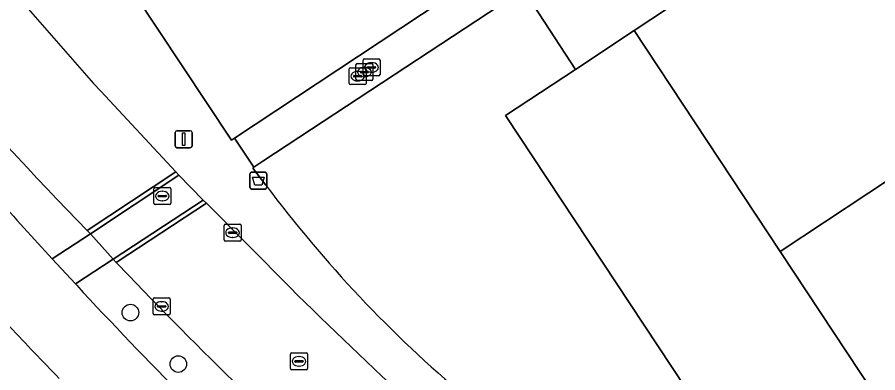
# Model space of a CAD drawing. Extents: x 161087 to 161926, y 382572 to 383873.
# Drawn here: x 161681.6 to 161732.4, y 383099.7 to 383120.7 of the extents above; entities that cross this region are included whole.
import ezdxf

# ---------------------------------------------------------------- set-up
doc = ezdxf.new("R2010")
doc.units = 0
for name, color, linetype in [('IMGEO_Afvalbak', 7, 'Continuous'), ('IMGEO_Berm_groen', 7, 'Continuous'), ('IMGEO_Berm_open', 7, 'Continuous'), ('IMGEO_Boom', 7, 'Continuous'), ('IMGEO_Erf', 7, 'Continuous'), ('IMGEO_Fietspad_gesloten', 7, 'Continuous'), ('IMGEO_Groenvoorziening', 7, 'Continuous'), ('IMGEO_Kolk', 7, 'Continuous'), ('IMGEO_Lichtmast', 7, 'Continuous'), ('IMGEO_Muur', 7, 'Continuous'), ('IMGEO_Pand', 7, 'Continuous'), ('IMGEO_Rijbaan_lokaal_gesloten', 7, 'Continuous'), ('IMGEO_Rijbaan_lokaal_open', 7, 'Continuous'), ('IMGEO_Rioolput', 7, 'Continuous'), ('IMGEO_Voetgangersgebied_open', 7, 'Continuous'), ('IMGEO_Voetpad_open', 7, 'Continuous')]:
    doc.layers.add(name, color=color, linetype=linetype)

msp = doc.modelspace()

# ---------------------------------------------------------------- linework, layer by layer
at = {"layer": 'IMGEO_Afvalbak'}
for p, q in [((161695.361, 383110.638), (161695.361, 383111.438)), ((161695.361, 383111.438), (161695.361, 383110.638)), ((161695.461, 383111.538), (161696.251, 383111.538)), ((161696.251, 383111.538), (161695.461, 383111.538)), ((161696.351, 383111.438), (161696.351, 383110.638)), ((161696.351, 383110.638), (161696.351, 383111.438)), ((161696.251, 383110.538), (161695.461, 383110.538)), ((161695.461, 383110.538), (161696.251, 383110.538))]:
    msp.add_line(p, q, dxfattribs=at)
msp.add_lwpolyline([(161695.504, 383111.252), (161696.208, 383111.252), (161696.059, 383110.782), (161695.653, 383110.782), (161695.504, 383111.252)], dxfattribs=at)
for centre, start, end in [((161695.461, 383111.438), 90, 180), ((161695.461, 383111.438), 90, 180), ((161696.251, 383111.438), 0, 90), ((161696.251, 383111.438), 360, 90), ((161695.461, 383110.638), 180, 270), ((161695.461, 383110.638), 180, 270), ((161696.251, 383110.638), 270, 0), ((161696.251, 383110.638), 270, 0)]:
    msp.add_arc(centre, 0.1, start, end, dxfattribs=at)
at = {"layer": 'IMGEO_Berm_groen'}
for points in [[(161683.709, 383106.43), (161685.951, 383107.914), (161685.769, 383108.101)], [(161687.483, 383106.214), (161687.292, 383106.411), (161685.071, 383104.955), (161685.146, 383104.873)], [(161688.222, 383105.453), (161687.483, 383106.214)]]:
    msp.add_lwpolyline(points, dxfattribs=at)
for centre, radius, start, end in [((161850.805, 383269.221), 230.644, 217.55132, 224.31205), ((161926.525, 383330.244), 330.231, 220.95088, 222.66812), ((161865.451, 383274.714), 245.07, 223.68265, 228.37077), ((161869.365, 383275.502), 251.099, 222.80687, 227.00365)]:
    msp.add_arc(centre, radius, start, end, dxfattribs=at)
at = {"layer": 'IMGEO_Berm_open'}
msp.add_lwpolyline([(161685.951, 383107.914), (161683.709, 383106.43), (161685.071, 383104.955), (161687.292, 383106.411)], close=True, dxfattribs=at)
at = {"layer": 'IMGEO_Boom'}
for centre in [(161688.316, 383103.268), (161691.138, 383100.234)]:
    msp.add_circle(centre, 0.489, dxfattribs=at)
at = {"layer": 'IMGEO_Erf'}
msp.add_lwpolyline([(161725.136, 383133.939), (161723.427, 383136.55), (161723.01, 383137.179), (161719.436, 383142.539), (161719.019, 383143.168), (161717.461, 383145.569), (161717.044, 383146.198), (161715.493, 383148.548), (161695.983, 383135.611), (161690.664, 383132.093), (161690.03, 383131.674), (161687.666, 383130.105), (161687.032, 383129.686), (161684.916, 383128.276), (161684.583, 383128.056), (161685.495, 383126.678), (161688.5, 383122.135), (161694.266, 383113.418), (161694.455, 383113.543), (161710.343, 383124.058)], close=True, dxfattribs=at)
for points in [[(161711.488, 383122.298), (161714.548, 383117.596), (161718.017, 383119.892), (161731.074, 383128.534)], [(161710.426, 383114.869), (161714.548, 383117.596), (161711.488, 383122.298), (161696.181, 383112.218), (161695.589, 383111.825), (161695.524, 383111.782), (161696.301, 383110.775)], [(161711.799, 383095.157), (161734.133, 383077.291), (161734.929, 383076.654), (161737.597, 383078.416), (161740.194, 383074.625), (161740.818, 383075.32), (161737.856, 383079.756), (161734.952, 383077.825), (161710.426, 383114.869)]]:
    msp.add_lwpolyline(points, dxfattribs=at)
msp.add_arc((161756.04, 383155.393), 74.562, 216.75516, 229.96629, dxfattribs=at)
at = {"layer": 'IMGEO_Fietspad_gesloten'}
msp.add_lwpolyline([(161685.146, 383104.873), (161685.071, 383104.955), (161683.709, 383106.43)], dxfattribs=at)
for centre, radius, start, end in [((161926.525, 383330.244), 330.231, 220.95088, 222.66812), ((161869.365, 383275.502), 251.099, 222.80687, 227.00365), ((161818.832, 383230.955), 188.303, 223.0406, 224.32092)]:
    msp.add_arc(centre, radius, start, end, dxfattribs=at)
at = {"layer": 'IMGEO_Groenvoorziening'}
msp.add_arc((161818.832, 383230.955), 188.303, 223.0406, 224.32092, dxfattribs=at)
at = {"layer": 'IMGEO_Kolk'}
for p, q in [((161693.836, 383107.548), (161693.836, 383108.4)), ((161693.911, 383108.474), (161694.763, 383108.474)), ((161694.324, 383108.254), (161694.349, 383108.254)), ((161694.837, 383108.4), (161694.837, 383107.548)), ((161694.095, 383107.968), (161694.095, 383107.98)), ((161694.533, 383107.931), (161694.135, 383107.931)), ((161694.138, 383108.017), (161694.536, 383108.017)), ((161694.579, 383107.98), (161694.579, 383107.968)), ((161694.763, 383107.474), (161693.911, 383107.474)), ((161694.347, 383107.694), (161694.322, 383107.694)), ((161689.658, 383103.204), (161689.658, 383104.056)), ((161689.733, 383104.13), (161690.585, 383104.13)), ((161689.96, 383103.673), (161690.358, 383103.673)), ((161690.146, 383103.91), (161690.171, 383103.91)), ((161690.659, 383104.056), (161690.659, 383103.204)), ((161689.917, 383103.624), (161689.917, 383103.636)), ((161690.355, 383103.587), (161689.957, 383103.587)), ((161690.169, 383103.35), (161690.144, 383103.35)), ((161690.401, 383103.636), (161690.401, 383103.624)), ((161690.585, 383103.13), (161689.733, 383103.13))]:
    msp.add_line(p, q, dxfattribs=at)
for points in [[(161693.836, 383107.548), (161693.836, 383108.4)], [(161693.911, 383108.474), (161694.763, 383108.474)], [(161694.837, 383108.4), (161694.837, 383107.548)], [(161694.763, 383107.474), (161693.911, 383107.474)], [(161689.658, 383103.204), (161689.658, 383104.056)], [(161689.733, 383104.13), (161690.585, 383104.13)], [(161690.659, 383104.056), (161690.659, 383103.204)], [(161690.585, 383103.13), (161689.733, 383103.13)]]:
    msp.add_lwpolyline(points, dxfattribs=at)
for centre, radius, start, end in [((161693.913, 383108.398), 0.0765, 91.552, 178.448), ((161693.913, 383108.398), 0.0765, 91.552, 178.448), ((161694.761, 383108.398), 0.0765, 1.552, 88.448), ((161694.761, 383108.398), 0.0765, 1.552, 88.448), ((161694.135, 383107.977), 0.0403, 85.8775, 175.7526), ((161694.132, 383107.967), 0.0366, 178.938, 274.7102), ((161694.536, 383107.974), 0.043, 264.8664, 352.4533), ((161694.54, 383107.979), 0.0386, 1.7309, 96.639), ((161693.913, 383107.55), 0.0765, 181.552, 268.448), ((161693.913, 383107.55), 0.0765, 181.552, 268.448), ((161694.761, 383107.55), 0.0765, 271.552, 358.448), ((161694.761, 383107.55), 0.0765, 271.552, 358.448), ((161689.735, 383104.054), 0.0765, 91.552, 178.448), ((161689.735, 383104.054), 0.0765, 91.552, 178.448), ((161689.957, 383103.633), 0.0403, 85.8775, 175.7526), ((161690.362, 383103.635), 0.0386, 1.7309, 96.639), ((161690.583, 383104.054), 0.0765, 1.552, 88.448), ((161690.583, 383104.054), 0.0765, 1.552, 88.448), ((161689.735, 383103.206), 0.0765, 181.552, 268.448), ((161689.735, 383103.206), 0.0765, 181.552, 268.448), ((161689.954, 383103.623), 0.0366, 178.938, 274.7102), ((161690.358, 383103.63), 0.043, 264.8664, 352.4533), ((161690.583, 383103.206), 0.0765, 271.552, 358.448), ((161690.583, 383103.206), 0.0765, 271.552, 358.448)]:
    msp.add_arc(centre, radius, start, end, dxfattribs=at)
for centre, major_axis, ratio, start_param, end_param in [((161694.323, 383107.974), (-0.387, 0.002), 0.722429, 4.712389, 7.853982), ((161694.348, 383107.974), (-0.39, 0.002), 0.717154, 1.570796, 4.712389), ((161690.145, 383103.63), (-0.387, 0.002), 0.722429, 4.712389, 7.853982), ((161690.17, 383103.63), (-0.39, 0.002), 0.717154, 1.570796, 4.712389)]:
    msp.add_ellipse(centre, major_axis=major_axis, ratio=ratio, start_param=start_param, end_param=end_param, dxfattribs=at)
at = {"layer": 'IMGEO_Lichtmast'}
for p, q in [((161690.956, 383113.079), (161690.956, 383113.879)), ((161690.956, 383113.879), (161690.956, 383113.079)), ((161691.056, 383113.979), (161691.846, 383113.979)), ((161691.846, 383113.979), (161691.056, 383113.979)), ((161691.946, 383113.879), (161691.946, 383113.079)), ((161691.946, 383113.079), (161691.946, 383113.879)), ((161691.846, 383112.979), (161691.056, 383112.979)), ((161691.056, 383112.979), (161691.846, 383112.979))]:
    msp.add_line(p, q, dxfattribs=at)
msp.add_lwpolyline([(161691.376, 383113.854), (161691.526, 383113.854), (161691.526, 383113.104), (161691.376, 383113.104), (161691.376, 383113.854)], dxfattribs=at)
for centre, start, end in [((161691.056, 383113.879), 90, 180), ((161691.056, 383113.879), 90, 180), ((161691.846, 383113.879), 0, 90), ((161691.846, 383113.879), 360, 90), ((161691.056, 383113.079), 180, 270), ((161691.056, 383113.079), 180, 270), ((161691.846, 383113.079), 270, 0), ((161691.846, 383113.079), 270, 0)]:
    msp.add_arc(centre, 0.1, start, end, dxfattribs=at)
at = {"layer": 'IMGEO_Muur'}
msp.add_arc((161832.272, 383256.754), 221.188, 219.40122, 229.1426, dxfattribs=at)
at = {"layer": 'IMGEO_Pand'}
msp.add_lwpolyline([(161734.255, 383126.407), (161733.042, 383125.616), (161731.074, 383128.534), (161718.017, 383119.892), (161726.628, 383106.868), (161739.696, 383115.508), (161736.329, 383120.606), (161736.879, 383120.974), (161735.377, 383123.328), (161734.755, 383122.962), (161734.391, 383123.538), (161734.933, 383123.895)], dxfattribs=at)
for points in [[(161726.628, 383106.868), (161718.017, 383119.892), (161714.548, 383117.596), (161710.426, 383114.869), (161734.952, 383077.825), (161737.856, 383079.756), (161740.818, 383075.32), (161743.857, 383070.767), (161748.467, 383073.836), (161743.848, 383080.822), (161735.245, 383093.834)], [(161739.696, 383115.508), (161726.628, 383106.868), (161735.245, 383093.834), (161748.331, 383102.486), (161744.975, 383107.597), (161745.518, 383107.979), (161743.941, 383110.308), (161743.388, 383109.94), (161743.007, 383110.534), (161743.643, 383110.946), (161742.851, 383113.418), (161741.616, 383112.6)]]:
    msp.add_lwpolyline(points, close=True, dxfattribs=at)
at = {"layer": 'IMGEO_Rijbaan_lokaal_gesloten'}
for points in [[(161685.769, 383108.101), (161690.989, 383111.553), (161686.561, 383116.304)], [(161697.725, 383104.739), (161692.793, 383109.715), (161687.483, 383106.214), (161688.222, 383105.453)]]:
    msp.add_lwpolyline(points, dxfattribs=at)
for points in [[(161691.167, 383111.363), (161690.989, 383111.553), (161685.769, 383108.101), (161685.951, 383107.914)], [(161692.793, 383109.715), (161692.612, 383109.897), (161687.292, 383106.411), (161687.483, 383106.214)]]:
    msp.add_lwpolyline(points, close=True, dxfattribs=at)
for centre, radius, start, end in [((161989.918, 383387.526), 406.924, 218.97587, 221.79893), ((161850.805, 383269.221), 230.644, 217.55132, 224.31205), ((161865.451, 383274.714), 245.07, 223.68265, 228.37077), ((161898.036, 383307.517), 285.032, 225.35062, 229.38241)]:
    msp.add_arc(centre, radius, start, end, dxfattribs=at)
at = {"layer": 'IMGEO_Rijbaan_lokaal_open'}
msp.add_lwpolyline([(161692.612, 383109.897), (161691.167, 383111.363), (161685.951, 383107.914), (161687.292, 383106.411)], close=True, dxfattribs=at)
at = {"layer": 'IMGEO_Rioolput'}
for p, q in [((161701.686, 383117.936), (161702.538, 383117.936)), ((161702.03, 383117.284), (161702.03, 383118.136)), ((161702.105, 383118.21), (161702.957, 383118.21)), ((161702.518, 383117.99), (161702.543, 383117.99)), ((161703.031, 383118.136), (161703.031, 383117.284)), ((161701.208, 383116.769), (161701.208, 383117.621)), ((161701.283, 383117.695), (161702.135, 383117.695)), ((161701.611, 383117.01), (161701.611, 383117.862)), ((161701.696, 383117.475), (161701.721, 383117.475)), ((161701.87, 383117.43), (161701.87, 383117.442)), ((161702.308, 383117.393), (161701.91, 383117.393)), ((161701.913, 383117.479), (161702.311, 383117.479)), ((161702.099, 383117.716), (161702.124, 383117.716)), ((161702.209, 383117.621), (161702.209, 383116.769)), ((161702.289, 383117.704), (161702.289, 383117.716)), ((161702.727, 383117.667), (161702.329, 383117.667)), ((161702.332, 383117.753), (161702.73, 383117.753)), ((161702.354, 383117.442), (161702.354, 383117.43)), ((161702.541, 383117.43), (161702.516, 383117.43)), ((161702.612, 383117.862), (161702.612, 383117.01)), ((161702.773, 383117.716), (161702.773, 383117.704)), ((161701.467, 383117.189), (161701.467, 383117.201)), ((161701.905, 383117.152), (161701.507, 383117.152)), ((161701.51, 383117.238), (161701.908, 383117.238)), ((161702.538, 383116.936), (161701.686, 383116.936)), ((161701.719, 383116.915), (161701.694, 383116.915)), ((161701.951, 383117.201), (161701.951, 383117.189)), ((161702.122, 383117.156), (161702.097, 383117.156)), ((161702.957, 383117.21), (161702.105, 383117.21)), ((161702.135, 383116.695), (161701.283, 383116.695)), ((161689.697, 383109.705), (161689.697, 383110.557)), ((161689.772, 383110.631), (161690.624, 383110.631)), ((161690.185, 383110.411), (161690.21, 383110.411)), ((161690.698, 383110.557), (161690.698, 383109.705)), ((161689.956, 383110.125), (161689.956, 383110.137)), ((161690.394, 383110.088), (161689.996, 383110.088)), ((161689.999, 383110.174), (161690.397, 383110.174)), ((161690.208, 383109.851), (161690.183, 383109.851)), ((161690.44, 383110.137), (161690.44, 383110.125)), ((161690.624, 383109.631), (161689.772, 383109.631)), ((161697.753, 383099.969), (161697.753, 383100.821)), ((161697.828, 383100.895), (161698.68, 383100.895)), ((161698.241, 383100.675), (161698.266, 383100.675)), ((161698.754, 383100.821), (161698.754, 383099.969)), ((161698.012, 383100.389), (161698.012, 383100.401)), ((161698.45, 383100.352), (161698.052, 383100.352)), ((161698.055, 383100.438), (161698.453, 383100.438)), ((161698.264, 383100.115), (161698.239, 383100.115)), ((161698.496, 383100.401), (161698.496, 383100.389)), ((161698.68, 383099.895), (161697.828, 383099.895))]:
    msp.add_line(p, q, dxfattribs=at)
for points in [[(161701.686, 383117.936), (161702.538, 383117.936)], [(161702.03, 383117.284), (161702.03, 383118.136)], [(161702.105, 383118.21), (161702.957, 383118.21)], [(161703.031, 383118.136), (161703.031, 383117.284)], [(161701.208, 383116.769), (161701.208, 383117.621)], [(161701.283, 383117.695), (161702.135, 383117.695)], [(161701.611, 383117.01), (161701.611, 383117.862)], [(161702.209, 383117.621), (161702.209, 383116.769)], [(161702.612, 383117.862), (161702.612, 383117.01)], [(161702.538, 383116.936), (161701.686, 383116.936)], [(161702.957, 383117.21), (161702.105, 383117.21)], [(161702.135, 383116.695), (161701.283, 383116.695)], [(161689.697, 383109.705), (161689.697, 383110.557)], [(161689.772, 383110.631), (161690.624, 383110.631)], [(161690.698, 383110.557), (161690.698, 383109.705)], [(161690.624, 383109.631), (161689.772, 383109.631)], [(161697.753, 383099.969), (161697.753, 383100.821)], [(161697.828, 383100.895), (161698.68, 383100.895)], [(161698.754, 383100.821), (161698.754, 383099.969)], [(161698.68, 383099.895), (161697.828, 383099.895)]]:
    msp.add_lwpolyline(points, dxfattribs=at)
for centre, radius, start, end in [((161701.688, 383117.86), 0.0765, 91.552, 178.448), ((161701.688, 383117.86), 0.0765, 91.552, 178.448), ((161702.107, 383118.134), 0.0765, 91.552, 178.448), ((161702.107, 383118.134), 0.0765, 91.552, 178.448), ((161702.536, 383117.86), 0.0765, 1.552, 88.448), ((161702.536, 383117.86), 0.0765, 1.552, 88.448), ((161702.955, 383118.134), 0.0765, 1.552, 88.448), ((161702.955, 383118.134), 0.0765, 1.552, 88.448), ((161701.285, 383117.619), 0.0765, 91.552, 178.448), ((161701.285, 383117.619), 0.0765, 91.552, 178.448), ((161701.91, 383117.439), 0.0403, 85.8775, 175.7526), ((161701.907, 383117.429), 0.0366, 178.938, 274.7102), ((161702.133, 383117.619), 0.0765, 1.552, 88.448), ((161702.133, 383117.619), 0.0765, 1.552, 88.448), ((161702.329, 383117.713), 0.0403, 85.8775, 175.7526), ((161702.326, 383117.703), 0.0366, 178.938, 274.7102), ((161702.311, 383117.436), 0.043, 264.8664, 352.4533), ((161702.315, 383117.441), 0.0386, 1.7309, 96.639), ((161702.73, 383117.71), 0.043, 264.8664, 352.4533), ((161702.734, 383117.715), 0.0386, 1.7309, 96.639), ((161701.507, 383117.198), 0.0403, 85.8775, 175.7526), ((161701.504, 383117.188), 0.0366, 178.938, 274.7102), ((161701.688, 383117.012), 0.0765, 181.552, 268.448), ((161701.688, 383117.012), 0.0765, 181.552, 268.448), ((161701.908, 383117.195), 0.043, 264.8664, 352.4533), ((161701.912, 383117.2), 0.0386, 1.7309, 96.639), ((161702.107, 383117.286), 0.0765, 181.552, 268.448), ((161702.107, 383117.286), 0.0765, 181.552, 268.448), ((161702.536, 383117.012), 0.0765, 271.552, 358.448), ((161702.536, 383117.012), 0.0765, 271.552, 358.448), ((161702.955, 383117.286), 0.0765, 271.552, 358.448), ((161702.955, 383117.286), 0.0765, 271.552, 358.448), ((161701.285, 383116.771), 0.0765, 181.552, 268.448), ((161701.285, 383116.771), 0.0765, 181.552, 268.448), ((161702.133, 383116.771), 0.0765, 271.552, 358.448), ((161702.133, 383116.771), 0.0765, 271.552, 358.448), ((161689.774, 383110.555), 0.0765, 91.552, 178.448), ((161689.774, 383110.555), 0.0765, 91.552, 178.448), ((161690.622, 383110.555), 0.0765, 1.552, 88.448), ((161690.622, 383110.555), 0.0765, 1.552, 88.448), ((161689.996, 383110.134), 0.0403, 85.8775, 175.7526), ((161689.993, 383110.124), 0.0366, 178.938, 274.7102), ((161690.397, 383110.131), 0.043, 264.8664, 352.4533), ((161690.401, 383110.136), 0.0386, 1.7309, 96.639), ((161689.774, 383109.707), 0.0765, 181.552, 268.448), ((161689.774, 383109.707), 0.0765, 181.552, 268.448), ((161690.622, 383109.707), 0.0765, 271.552, 358.448), ((161690.622, 383109.707), 0.0765, 271.552, 358.448), ((161697.83, 383100.819), 0.0765, 91.552, 178.448), ((161697.83, 383100.819), 0.0765, 91.552, 178.448), ((161698.678, 383100.819), 0.0765, 1.552, 88.448), ((161698.678, 383100.819), 0.0765, 1.552, 88.448), ((161698.052, 383100.398), 0.0403, 85.8775, 175.7526), ((161698.049, 383100.388), 0.0366, 178.938, 274.7102), ((161698.453, 383100.395), 0.043, 264.8664, 352.4533), ((161698.457, 383100.4), 0.0386, 1.7309, 96.639), ((161697.83, 383099.971), 0.0765, 181.552, 268.448), ((161697.83, 383099.971), 0.0765, 181.552, 268.448), ((161698.678, 383099.971), 0.0765, 271.552, 358.448), ((161698.678, 383099.971), 0.0765, 271.552, 358.448)]:
    msp.add_arc(centre, radius, start, end, dxfattribs=at)
for centre, major_axis, ratio, start_param, end_param in [((161702.517, 383117.71), (-0.387, 0.002), 0.722429, 4.712389, 7.853982), ((161702.542, 383117.71), (-0.39, 0.002), 0.717154, 1.570796, 4.712389), ((161701.695, 383117.195), (-0.387, 0.002), 0.722429, 4.712389, 7.853982), ((161702.098, 383117.436), (-0.387, 0.002), 0.722429, 4.712389, 7.853982), ((161701.72, 383117.195), (-0.39, 0.002), 0.717154, 1.570796, 4.712389), ((161702.123, 383117.436), (-0.39, 0.002), 0.717154, 1.570796, 4.712389), ((161690.184, 383110.131), (-0.387, 0.002), 0.722429, 4.712389, 7.853982), ((161690.209, 383110.131), (-0.39, 0.002), 0.717154, 1.570796, 4.712389), ((161698.24, 383100.395), (-0.387, 0.002), 0.722429, 4.712389, 7.853982), ((161698.265, 383100.395), (-0.39, 0.002), 0.717154, 1.570796, 4.712389)]:
    msp.add_ellipse(centre, major_axis=major_axis, ratio=ratio, start_param=start_param, end_param=end_param, dxfattribs=at)
at = {"layer": 'IMGEO_Voetgangersgebied_open'}
msp.add_arc((161832.272, 383256.754), 221.188, 219.40122, 229.1426, dxfattribs=at)
at = {"layer": 'IMGEO_Voetpad_open'}
for points in [[(161696.301, 383110.775), (161695.524, 383111.782), (161695.589, 383111.825), (161694.455, 383113.543), (161694.266, 383113.418), (161688.5, 383122.135), (161687.81, 383121.688), (161684.774, 383126.274), (161685.495, 383126.678), (161684.583, 383128.056), (161684.265, 383127.845), (161683.685, 383128.72), (161682.051, 383131.163), (161681.483, 383132.019)], [(161686.561, 383116.304), (161690.989, 383111.553), (161691.167, 383111.363), (161692.612, 383109.897), (161692.793, 383109.715), (161697.725, 383104.739)]]:
    msp.add_lwpolyline(points, dxfattribs=at)
msp.add_lwpolyline([(161711.488, 383122.298), (161710.343, 383124.058), (161694.455, 383113.543), (161695.589, 383111.825), (161696.181, 383112.218)], close=True, dxfattribs=at)
for centre, radius, start, end in [((161989.918, 383387.526), 406.924, 218.97587, 221.79893), ((161756.04, 383155.393), 74.562, 216.75516, 229.96629), ((161898.036, 383307.517), 285.032, 225.35062, 229.38241)]:
    msp.add_arc(centre, radius, start, end, dxfattribs=at)

doc.saveas('drawing.dxf')
